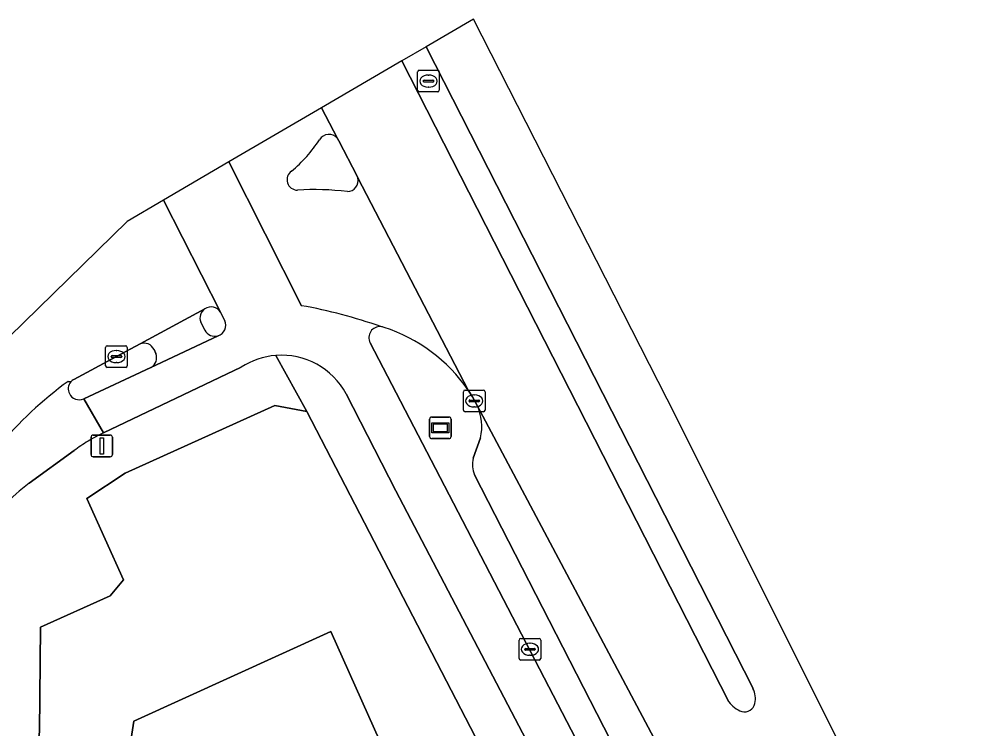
# Model space of a CAD drawing. Extents: x 162250 to 162661, y 380743 to 381606.
# Drawn here: x 162358.47 to 162403.01, y 381573.43 to 381606.23 of the extents above; entities that cross this region are included whole.
import ezdxf

# ---------------------------------------------------------------- set-up
doc = ezdxf.new("R2010")
doc.units = 0
for name, color, linetype in [('IMGEO_Berm_open', 7, 'Continuous'), ('IMGEO_Erf', 7, 'Continuous'), ('IMGEO_Fietspad_gesloten', 7, 'Continuous'), ('IMGEO_Kolk', 7, 'Continuous'), ('IMGEO_Lichtmast', 7, 'Continuous'), ('IMGEO_Pand', 7, 'Continuous'), ('IMGEO_Parkeervlak_open', 7, 'Continuous'), ('IMGEO_Reclamebord', 7, 'Continuous'), ('IMGEO_Rijbaan_lokaal_gesloten', 7, 'Continuous'), ('IMGEO_Rijbaan_lokaal_open', 7, 'Continuous'), ('IMGEO_Rijbaan_regionaal_gesloten', 7, 'Continuous'), ('IMGEO_Rioolput', 7, 'Continuous'), ('IMGEO_Verkeerseiland_open', 7, 'Continuous'), ('IMGEO_Voetpad_open', 7, 'Continuous')]:
    doc.layers.add(name, color=color, linetype=linetype)

msp = doc.modelspace()

# ---------------------------------------------------------------- linework, layer by layer
at = {"layer": 'IMGEO_Berm_open'}
for points in [[(162374.695, 381591.279), (162377.717, 381585.46), (162386.719, 381568.128), (162395.284, 381551.21), (162396.502, 381551.808), (162391.23, 381562.225)], [(162379.636, 381588.378), (162379.423, 381588.776), (162379.217, 381589.092)], [(162379.454, 381585.937), (162379.797, 381586.88)], [(162391.23, 381562.225), (162388.01, 381568.609), (162379.519, 381585.166)]]:
    msp.add_lwpolyline(points, dxfattribs=at)
for centre, radius, start, end in [((162375.145, 381591.517), 0.509, 85.2574, 207.8608), ((162375.148, 381591.532), 0.493, 67.5078, 85.5008), ((162373.029, 381584.848), 7.504, 34.4412, 72.0841), ((162377.563, 381587.398), 2.293, 346.9554, 25.3135), ((162380.625, 381585.647), 1.206, 166.1078, 203.5302)]:
    msp.add_arc(centre, radius, start, end, dxfattribs=at)
at = {"layer": 'IMGEO_Erf'}
for points in [[(162400.772, 381531.631), (162381.991, 381568.34), (162371.772, 381588.094), (162370.283, 381588.375), (162363.369, 381585.251), (162361.6, 381584.081), (162363.286, 381580.314), (162362.669, 381579.584), (162359.448, 381578.123), (162359.403, 381573.306), (162358.055, 381562.41), (162350.929, 381514.861)], [(162362.492, 381565.45), (162363.761, 381573.782), (162372.868, 381577.935), (162378.015, 381566.424)]]:
    msp.add_lwpolyline(points, dxfattribs=at)
at = {"layer": 'IMGEO_Fietspad_gesloten'}
for points in [[(162371.523, 381592.991), (162368.165, 381599.637), (162365.138, 381597.87)], [(162365.138, 381597.87), (162367.776, 381592.691), (162367.975, 381592.295)], [(162367.663, 381591.601), (162364.553, 381590.135), (162361.449, 381588.689), (162362.366, 381587.111), (162368.725, 381590.143)], [(162373.585, 381588.91), (162375.873, 381584.438), (162383.286, 381570.262), (162389.481, 381558.016), (162395.82, 381545.575), (162418.876, 381500), (162423.197, 381491.458), (162446.904, 381444.637), (162457.136, 381424.429), (162474.154, 381390.568), (162476.043, 381386.824), (162477.914, 381387.752), (162471.376, 381400.747), (162459.052, 381425.24), (162448.774, 381445.553), (162406.674, 381528.711), (162395.284, 381551.21), (162386.719, 381568.128), (162377.717, 381585.46), (162374.695, 381591.279)]]:
    msp.add_lwpolyline(points, dxfattribs=at)
for centre, radius, start, end in [((162367.205, 381569.204), 24.176, 70.7207, 79.7106), ((162367.507, 381592.088), 0.511, 287.7101, 23.8756), ((162375.145, 381591.517), 0.509, 85.2574, 207.8608), ((162370.595, 381587.287), 3.414, 94.3366, 123.2143), ((162370.589, 381587.299), 3.402, 28.2723, 94.2525)]:
    msp.add_arc(centre, radius, start, end, dxfattribs=at)
at = {"layer": 'IMGEO_Kolk'}
for p, q in [((162362.464, 381590.213), (162362.464, 381591.065)), ((162362.539, 381591.139), (162363.391, 381591.139)), ((162362.952, 381590.919), (162362.977, 381590.919)), ((162363.465, 381591.065), (162363.465, 381590.213)), ((162362.723, 381590.633), (162362.723, 381590.645)), ((162363.161, 381590.596), (162362.763, 381590.596)), ((162362.766, 381590.682), (162363.164, 381590.682)), ((162362.975, 381590.359), (162362.95, 381590.359)), ((162363.207, 381590.645), (162363.207, 381590.633)), ((162363.391, 381590.139), (162362.539, 381590.139)), ((162379.004, 381588.162), (162379.004, 381589.014)), ((162379.079, 381589.088), (162379.931, 381589.088)), ((162380.005, 381589.014), (162380.005, 381588.162)), ((162379.263, 381588.582), (162379.263, 381588.594)), ((162379.701, 381588.545), (162379.303, 381588.545)), ((162379.306, 381588.631), (162379.704, 381588.631)), ((162379.492, 381588.868), (162379.517, 381588.868)), ((162379.747, 381588.594), (162379.747, 381588.582)), ((162379.931, 381588.088), (162379.079, 381588.088)), ((162379.515, 381588.308), (162379.49, 381588.308)), ((162381.58, 381576.681), (162381.58, 381577.533)), ((162381.655, 381577.607), (162382.507, 381577.607)), ((162382.068, 381577.387), (162382.093, 381577.387)), ((162382.581, 381577.533), (162382.581, 381576.681)), ((162381.839, 381577.101), (162381.839, 381577.113)), ((162382.277, 381577.064), (162381.879, 381577.064)), ((162381.882, 381577.15), (162382.28, 381577.15)), ((162382.323, 381577.113), (162382.323, 381577.101)), ((162382.507, 381576.607), (162381.655, 381576.607)), ((162382.091, 381576.827), (162382.066, 381576.827))]:
    msp.add_line(p, q, dxfattribs=at)
for points in [[(162362.464, 381590.213), (162362.464, 381591.065)], [(162362.539, 381591.139), (162363.391, 381591.139)], [(162363.465, 381591.065), (162363.465, 381590.213)], [(162363.391, 381590.139), (162362.539, 381590.139)], [(162379.004, 381588.162), (162379.004, 381589.014)], [(162379.079, 381589.088), (162379.931, 381589.088)], [(162380.005, 381589.014), (162380.005, 381588.162)], [(162379.931, 381588.088), (162379.079, 381588.088)], [(162381.58, 381576.681), (162381.58, 381577.533)], [(162381.655, 381577.607), (162382.507, 381577.607)], [(162382.581, 381577.533), (162382.581, 381576.681)], [(162382.507, 381576.607), (162381.655, 381576.607)]]:
    msp.add_lwpolyline(points, dxfattribs=at)
for centre, radius, start, end in [((162362.541, 381591.063), 0.0765, 91.552, 178.448), ((162362.541, 381591.063), 0.0765, 91.552, 178.448), ((162363.389, 381591.063), 0.0765, 1.552, 88.448), ((162363.389, 381591.063), 0.0765, 1.552, 88.448), ((162362.763, 381590.642), 0.0403, 85.8775, 175.7526), ((162362.76, 381590.632), 0.0366, 178.938, 274.7102), ((162363.164, 381590.639), 0.043, 264.8664, 352.4533), ((162363.168, 381590.644), 0.0386, 1.7309, 96.639), ((162362.541, 381590.215), 0.0765, 181.552, 268.448), ((162362.541, 381590.215), 0.0765, 181.552, 268.448), ((162363.389, 381590.215), 0.0765, 271.552, 358.448), ((162363.389, 381590.215), 0.0765, 271.552, 358.448), ((162379.081, 381589.012), 0.0765, 91.552, 178.448), ((162379.081, 381589.012), 0.0765, 91.552, 178.448), ((162379.929, 381589.012), 0.0765, 1.552, 88.448), ((162379.929, 381589.012), 0.0765, 1.552, 88.448), ((162379.303, 381588.591), 0.0403, 85.8775, 175.7526), ((162379.3, 381588.581), 0.0366, 178.938, 274.7102), ((162379.704, 381588.588), 0.043, 264.8664, 352.4533), ((162379.708, 381588.593), 0.0386, 1.7309, 96.639), ((162379.081, 381588.164), 0.0765, 181.552, 268.448), ((162379.081, 381588.164), 0.0765, 181.552, 268.448), ((162379.929, 381588.164), 0.0765, 271.552, 358.448), ((162379.929, 381588.164), 0.0765, 271.552, 358.448), ((162381.657, 381577.531), 0.0765, 91.552, 178.448), ((162381.657, 381577.531), 0.0765, 91.552, 178.448), ((162382.505, 381577.531), 0.0765, 1.552, 88.448), ((162382.505, 381577.531), 0.0765, 1.552, 88.448), ((162381.879, 381577.11), 0.0403, 85.8775, 175.7526), ((162381.876, 381577.1), 0.0366, 178.938, 274.7102), ((162382.28, 381577.107), 0.043, 264.8664, 352.4533), ((162382.284, 381577.112), 0.0386, 1.7309, 96.639), ((162381.657, 381576.683), 0.0765, 181.552, 268.448), ((162381.657, 381576.683), 0.0765, 181.552, 268.448), ((162382.505, 381576.683), 0.0765, 271.552, 358.448), ((162382.505, 381576.683), 0.0765, 271.552, 358.448)]:
    msp.add_arc(centre, radius, start, end, dxfattribs=at)
for centre, major_axis, ratio, start_param, end_param in [((162362.951, 381590.639), (-0.387, 0.002), 0.722429, 4.712389, 7.853982), ((162362.976, 381590.639), (-0.39, 0.002), 0.717154, 1.570796, 4.712389), ((162379.491, 381588.588), (-0.387, 0.002), 0.722429, 4.712389, 7.853982), ((162379.516, 381588.588), (-0.39, 0.002), 0.717154, 1.570796, 4.712389), ((162382.067, 381577.107), (-0.387, 0.002), 0.722429, 4.712389, 7.853982), ((162382.092, 381577.107), (-0.39, 0.002), 0.717154, 1.570796, 4.712389)]:
    msp.add_ellipse(centre, major_axis=major_axis, ratio=ratio, start_param=start_param, end_param=end_param, dxfattribs=at)
at = {"layer": 'IMGEO_Lichtmast'}
for p, q in [((162361.788, 381586.108), (162361.788, 381586.908)), ((162361.788, 381586.908), (162361.788, 381586.108)), ((162361.888, 381587.008), (162362.678, 381587.008)), ((162362.678, 381587.008), (162361.888, 381587.008)), ((162362.778, 381586.908), (162362.778, 381586.108)), ((162362.778, 381586.108), (162362.778, 381586.908)), ((162362.678, 381586.008), (162361.888, 381586.008)), ((162361.888, 381586.008), (162362.678, 381586.008))]:
    msp.add_line(p, q, dxfattribs=at)
msp.add_lwpolyline([(162362.208, 381586.883), (162362.358, 381586.883), (162362.358, 381586.133), (162362.208, 381586.133), (162362.208, 381586.883)], dxfattribs=at)
for centre, start, end in [((162361.888, 381586.908), 90, 180), ((162361.888, 381586.908), 90, 180), ((162362.678, 381586.908), 0, 90), ((162362.678, 381586.908), 360, 90), ((162361.888, 381586.108), 180, 270), ((162361.888, 381586.108), 180, 270), ((162362.678, 381586.108), 270, 0), ((162362.678, 381586.108), 270, 0)]:
    msp.add_arc(centre, 0.1, start, end, dxfattribs=at)
at = {"layer": 'IMGEO_Pand'}
msp.add_lwpolyline([(162365.892, 381561.203), (162370.539, 381563.206), (162378.015, 381566.424), (162372.868, 381577.935), (162363.761, 381573.782), (162362.492, 381565.45), (162364.621, 381560.554)], close=True, dxfattribs=at)
at = {"layer": 'IMGEO_Parkeervlak_open'}
for points in [[(162425.065, 381500), (162412.668, 381524.385), (162402.855, 381543.709), (162392.859, 381563.507), (162379.636, 381588.378)], [(162379.797, 381586.88), (162379.454, 381585.937)], [(162379.519, 381585.166), (162388.01, 381568.609), (162391.23, 381562.225), (162396.502, 381551.808), (162398.81, 381547.248), (162402.33, 381540.282)]]:
    msp.add_lwpolyline(points, dxfattribs=at)
for centre, radius, start, end in [((162377.563, 381587.398), 2.293, 346.9554, 25.3135), ((162380.625, 381585.647), 1.206, 166.1078, 203.5302)]:
    msp.add_arc(centre, radius, start, end, dxfattribs=at)
at = {"layer": 'IMGEO_Reclamebord'}
for p, q in [((162377.441, 381586.944), (162377.441, 381587.744)), ((162377.441, 381587.744), (162377.441, 381586.944)), ((162377.541, 381587.844), (162378.331, 381587.844)), ((162378.331, 381587.844), (162377.541, 381587.844)), ((162378.431, 381587.744), (162378.431, 381586.944)), ((162378.431, 381586.944), (162378.431, 381587.744)), ((162378.331, 381586.844), (162377.541, 381586.844)), ((162377.541, 381586.844), (162378.331, 381586.844))]:
    msp.add_line(p, q, dxfattribs=at)
for points in [[(162377.542, 381587.576), (162378.33, 381587.576), (162378.33, 381587.112), (162377.542, 381587.112), (162377.542, 381587.576)], [(162377.607, 381587.511), (162377.607, 381587.177), (162378.265, 381587.177), (162378.265, 381587.511), (162377.607, 381587.511)]]:
    msp.add_lwpolyline(points, dxfattribs=at)
for centre, start, end in [((162377.541, 381587.744), 90, 180), ((162377.541, 381587.744), 90, 180), ((162378.331, 381587.744), 0, 90), ((162378.331, 381587.744), 360, 90), ((162377.541, 381586.944), 180, 270), ((162377.541, 381586.944), 180, 270), ((162378.331, 381586.944), 270, 0), ((162378.331, 381586.944), 270, 0)]:
    msp.add_arc(centre, 0.1, start, end, dxfattribs=at)
at = {"layer": 'IMGEO_Rijbaan_lokaal_gesloten'}
for points in [[(162360.85, 381589.464), (162360.725, 381589.493)], [(162362.366, 381587.111), (162361.449, 381588.689)], [(162358.926, 381584.782), (162361.005, 381586.291)]]:
    msp.add_lwpolyline(points, dxfattribs=at)
for centre, radius, start, end in [((162372.613, 381573.474), 19.948, 126.5812, 151.9882), ((162361.24, 381589.144), 0.505, 140.6393, 205.8426), ((162361.237, 381589.144), 0.502, 205.9747, 294.9916), ((162365.926, 381579.683), 8.239, 121.2325, 126.6757), ((162365.935, 381579.622), 8.296, 115.4838, 121.0697), ((162363.551, 381578.532), 7.775, 126.5016, 149.5103)]:
    msp.add_arc(centre, radius, start, end, dxfattribs=at)
at = {"layer": 'IMGEO_Rijbaan_lokaal_open'}
for points in [[(162373.178, 381600.727), (162372.439, 381602.132), (162368.165, 381599.637)], [(162368.165, 381599.637), (162371.523, 381592.991)], [(162379.217, 381589.092), (162374.123, 381598.9)], [(162367.776, 381592.691), (162365.138, 381597.87), (162363.46, 381596.89), (162352.512, 381586.197)], [(162360.997, 381589.585), (162362.965, 381590.639), (162364.061, 381591.223), (162367.055, 381592.85)], [(162360.725, 381589.493), (162360.85, 381589.464)]]:
    msp.add_lwpolyline(points, dxfattribs=at)
for centre, radius, start, end in [((162366.37, 381604.668), 7.199, 310.6865, 326.2273), ((162372.788, 381600.399), 0.51, 40.1005, 148.3671), ((162371.328, 381598.812), 0.478, 123.6828, 270.6146), ((162373.619, 381598.782), 0.518, 272.2566, 13.1137), ((162372.112, 381585.815), 12.543, 83.0095, 93.5627), ((162367.205, 381569.204), 24.176, 70.7207, 79.7106), ((162367.339, 381592.425), 0.511, 31.3292, 123.7984), ((162375.148, 381591.532), 0.493, 67.5078, 85.5008), ((162373.029, 381584.848), 7.504, 34.4412, 72.0841), ((162372.613, 381573.474), 19.948, 126.5812, 151.9882), ((162361.231, 381589.151), 0.493, 118.3159, 140.6017)]:
    msp.add_arc(centre, radius, start, end, dxfattribs=at)
at = {"layer": 'IMGEO_Rijbaan_regionaal_gesloten'}
for points in [[(162487.336, 381390.854), (162458.544, 381448.405), (162388.83, 381587.88), (162379.464, 381606.233), (162377.276, 381604.956), (162392.392, 381575.292)], [(162391.268, 381574.672), (162376.164, 381604.307), (162372.439, 381602.132), (162373.178, 381600.727), (162373.249, 381600.615), (162374.095, 381598.985), (162374.123, 381598.9), (162379.217, 381589.092), (162379.423, 381588.776), (162379.636, 381588.378), (162392.859, 381563.507), (162402.855, 381543.709), (162412.668, 381524.385), (162425.065, 381500), (162437.86, 381474.688), (162449.303, 381452.467), (162451.987, 381447.126), (162459.635, 381431.909), (162469.338, 381412.429), (162476.05, 381399.207)]]:
    msp.add_lwpolyline(points, dxfattribs=at)
for centre, radius, start, end in [((162391.529, 381574.84), 0.974, 345.9202, 27.6538), ((162392.36, 381575.532), 1.389, 218.2255, 249.4152), ((162392, 381574.697), 0.484, 254.5729, 348.7692)]:
    msp.add_arc(centre, radius, start, end, dxfattribs=at)
at = {"layer": 'IMGEO_Rioolput'}
for p, q in [((162376.889, 381602.949), (162376.889, 381603.801)), ((162376.964, 381603.875), (162377.816, 381603.875)), ((162377.377, 381603.655), (162377.402, 381603.655)), ((162377.89, 381603.801), (162377.89, 381602.949)), ((162377.148, 381603.369), (162377.148, 381603.381)), ((162377.586, 381603.332), (162377.188, 381603.332)), ((162377.191, 381603.418), (162377.589, 381603.418)), ((162377.632, 381603.381), (162377.632, 381603.369)), ((162377.816, 381602.875), (162376.964, 381602.875)), ((162377.4, 381603.095), (162377.375, 381603.095))]:
    msp.add_line(p, q, dxfattribs=at)
for points in [[(162376.889, 381602.949), (162376.889, 381603.801)], [(162376.964, 381603.875), (162377.816, 381603.875)], [(162377.89, 381603.801), (162377.89, 381602.949)], [(162377.816, 381602.875), (162376.964, 381602.875)]]:
    msp.add_lwpolyline(points, dxfattribs=at)
for centre, radius, start, end in [((162376.966, 381603.799), 0.0765, 91.552, 178.448), ((162376.966, 381603.799), 0.0765, 91.552, 178.448), ((162377.814, 381603.799), 0.0765, 1.552, 88.448), ((162377.814, 381603.799), 0.0765, 1.552, 88.448), ((162377.188, 381603.378), 0.0403, 85.8775, 175.7526), ((162377.185, 381603.368), 0.0366, 178.938, 274.7102), ((162377.589, 381603.375), 0.043, 264.8664, 352.4533), ((162377.593, 381603.38), 0.0386, 1.7309, 96.639), ((162376.966, 381602.951), 0.0765, 181.552, 268.448), ((162376.966, 381602.951), 0.0765, 181.552, 268.448), ((162377.814, 381602.951), 0.0765, 271.552, 358.448), ((162377.814, 381602.951), 0.0765, 271.552, 358.448)]:
    msp.add_arc(centre, radius, start, end, dxfattribs=at)
for centre, major_axis, ratio, start_param, end_param in [((162377.376, 381603.375), (-0.387, 0.002), 0.722429, 4.712389, 7.853982), ((162377.401, 381603.375), (-0.39, 0.002), 0.717154, 1.570796, 4.712389)]:
    msp.add_ellipse(centre, major_axis=major_axis, ratio=ratio, start_param=start_param, end_param=end_param, dxfattribs=at)
at = {"layer": 'IMGEO_Verkeerseiland_open'}
for points in [[(162377.276, 381604.956), (162376.164, 381604.307), (162391.268, 381574.672)], [(162392.392, 381575.292), (162377.276, 381604.956)], [(162373.249, 381600.615), (162373.178, 381600.727)], [(162374.123, 381598.9), (162374.095, 381598.985), (162373.249, 381600.615)], [(162367.975, 381592.295), (162367.776, 381592.691)], [(162366.862, 381592.233), (162367.055, 381591.86)], [(162364.061, 381591.223), (162362.965, 381590.639), (162360.997, 381589.585)], [(162364.777, 381590.775), (162364.701, 381590.963)], [(162361.449, 381588.689), (162364.553, 381590.135)]]:
    msp.add_lwpolyline(points, dxfattribs=at)
for centre, radius, start, end in [((162366.37, 381604.668), 7.199, 310.6865, 326.2273), ((162372.788, 381600.399), 0.51, 40.1005, 148.3671), ((162371.328, 381598.812), 0.478, 123.6828, 270.6146), ((162373.619, 381598.782), 0.518, 272.2566, 13.1137), ((162372.112, 381585.815), 12.543, 83.0095, 93.5627), ((162367.338, 381592.423), 0.512, 123.5228, 201.7374), ((162367.339, 381592.425), 0.511, 31.3292, 123.7984), ((162367.507, 381592.088), 0.511, 287.7101, 23.8756), ((162367.51, 381592.085), 0.507, 206.3019, 287.5514), ((162364.244, 381590.757), 0.501, 24.3126, 111.4685), ((162364.331, 381590.572), 0.49, 296.9089, 24.511), ((162361.24, 381589.144), 0.505, 140.6393, 205.8426), ((162361.231, 381589.151), 0.493, 118.3159, 140.6017), ((162361.237, 381589.144), 0.502, 205.9747, 294.9916), ((162391.529, 381574.84), 0.974, 345.9202, 27.6538), ((162392.36, 381575.532), 1.389, 218.2255, 249.4152), ((162392, 381574.697), 0.484, 254.5729, 348.7692)]:
    msp.add_arc(centre, radius, start, end, dxfattribs=at)
at = {"layer": 'IMGEO_Voetpad_open'}
for points in [[(162367.055, 381592.85), (162364.061, 381591.223)], [(162367.055, 381591.86), (162366.862, 381592.233)], [(162364.553, 381590.135), (162367.663, 381591.601)], [(162364.701, 381590.963), (162364.777, 381590.775)], [(162370.283, 381588.375), (162371.772, 381588.094), (162370.337, 381590.691)], [(162370.337, 381590.691), (162371.772, 381588.094), (162381.991, 381568.34), (162400.772, 381531.631), (162416.751, 381500), (162420.377, 381492.822), (162422.628, 381488.367), (162433.372, 381467.098), (162445.289, 381443.846), (162448.748, 381437.096), (162465.732, 381403.337), (162474.869, 381385.175), (162476.5, 381385.918), (162476.043, 381386.824), (162474.154, 381390.568)], [(162368.725, 381590.143), (162362.366, 381587.111)], [(162474.154, 381390.568), (162457.136, 381424.429), (162446.904, 381444.637), (162423.197, 381491.458), (162418.876, 381500), (162395.82, 381545.575), (162389.481, 381558.016), (162383.286, 381570.262), (162375.873, 381584.438), (162373.585, 381588.91)], [(162331.099, 381370.386), (162331.101, 381374.491), (162330.281, 381375.735), (162332.068, 381387.938), (162332.211, 381387.945), (162334.576, 381404.093), (162334.728, 381405.133), (162338.89, 381433.553), (162339.214, 381435.764), (162339.996, 381441.104), (162343.449, 381463.697), (162345.762, 381479.541), (162345.951, 381480.835), (162350.479, 381511.856), (162350.791, 381513.94), (162350.929, 381514.861), (162358.055, 381562.41), (162359.403, 381573.306), (162359.448, 381578.123), (162362.669, 381579.584), (162363.286, 381580.314), (162361.6, 381584.081), (162363.369, 381585.251), (162370.283, 381588.375)], [(162361.005, 381586.291), (162358.926, 381584.782)]]:
    msp.add_lwpolyline(points, dxfattribs=at)
for centre, radius, start, end in [((162367.338, 381592.423), 0.512, 123.5228, 201.7374), ((162367.51, 381592.085), 0.507, 206.3019, 287.5514), ((162364.244, 381590.757), 0.501, 24.3126, 111.4685), ((162364.331, 381590.572), 0.49, 296.9089, 24.511), ((162370.595, 381587.287), 3.414, 94.3366, 123.2143), ((162370.589, 381587.299), 3.402, 28.2723, 94.2525), ((162365.926, 381579.683), 8.239, 121.2325, 126.6757), ((162365.935, 381579.622), 8.296, 115.4838, 121.0697), ((162363.551, 381578.532), 7.775, 126.5016, 149.5103)]:
    msp.add_arc(centre, radius, start, end, dxfattribs=at)

doc.saveas('drawing.dxf')
